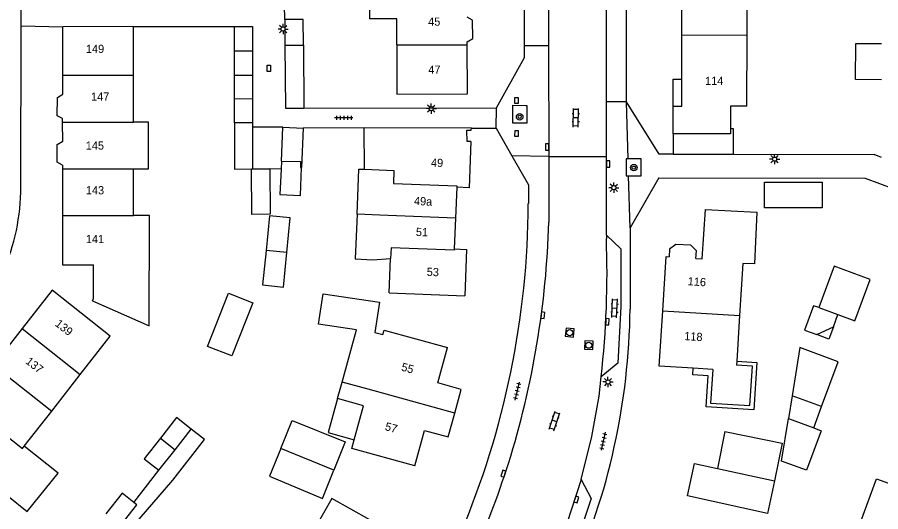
# Model space of a CAD drawing. Extents: x 131000 to 133013, y 393000 to 396501.
# Drawn here: x 131569 to 131674.6, y 395396 to 395456.4 of the extents above; entities that cross this region are included whole.
import ezdxf

# ---------------------------------------------------------------- set-up
doc = ezdxf.new("R2010")
doc.units = 0
for name, color, linetype in [('gg-afsc-erfafscheiding', 7, 'Continuous'), ('gg-anno-huisnummerreeks BGT', 7, 'Continuous'), ('gg-bbg-bijgebouw', 7, 'Continuous'), ('gg-bbg-gedigitaliseerde bebouwing', 7, 'Continuous'), ('gg-bbg-gedigitaliseerde bijgebouw', 7, 'Continuous'), ('gg-bbg-hoofdgebouw', 7, 'Continuous'), ('gg-bbg-luifel en loopbrug', 7, 'Continuous'), ('gg-bbg-tussenscheiding', 7, 'Continuous'), ('gg-knt-verharding', 7, 'Continuous'), ('gg-knt-verharding nz', 7, 'Continuous'), ('gt-grn-weggrens', 7, 'Continuous'), ('gt-symb-boom', 7, 'Continuous'), ('gt-symb-klinker verharding', 7, 'Continuous'), ('gt-symb-kolk', 7, 'Continuous'), ('gt-symb-kolk center center', 7, 'Continuous'), ('gt-symb-lichtmast', 7, 'Continuous'), ('gt-symb-rioolschacht', 7, 'Continuous'), ('gt-symb-tegel verharding', 7, 'Continuous')]:
    doc.layers.add(name, color=color, linetype=linetype)

# ---------------------------------------------------------------- blocks, each defined once
blk = doc.blocks.new('gt0-LMAST')
at = {"layer": 'gt-symb-lichtmast'}
for p, q in [((-0.18, 0.17), (-0.45, 0.44)), ((-0.01, 0.25), (-0.01, 0.62)), ((0.17, 0.17), (0.44, 0.44)), ((-0.26, 0), (-0.63, 0)), ((-0.18, -0.18), (-0.45, -0.45)), ((-0.01, -0.25), (-0.01, -0.63)), ((0.44, -0.45), (0.17, -0.18)), ((0.24, 0), (0.62, 0))]:
    blk.add_line(p, q, dxfattribs=at)
blk.add_circle((-0.01, 0), 0.25, dxfattribs=at)
blk = doc.blocks.new('gt0-TEG1')
at = {"layer": 'gt-symb-tegel verharding'}
for p, q in [((-1.12, 0), (1.12, 0)), ((-0.9, -0.25), (-0.9, 0.25)), ((-0.45, -0.25), (-0.45, 0.25)), ((0, -0.25), (0, 0.25)), ((0.45, -0.25), (0.45, 0.25)), ((0.9, -0.25), (0.9, 0.25))]:
    blk.add_line(p, q, dxfattribs=at)
blk = doc.blocks.new('gt0-KOLK')
at = {"layer": 'gt-symb-kolk'}
blk.add_lwpolyline([(0, 0), (0.37, 0), (0.37, 0.4), (-0.38, 0.4), (-0.38, 0), (0, 0)], dxfattribs=at)
blk = doc.blocks.new('gt0-KL1')
at = {"layer": 'gt-symb-klinker verharding'}
for p, q in [((-1.15, 0.3), (1.15, 0.3)), ((-1, -0.3), (-1, 0.3)), ((-0.5, 0.3), (-0.5, 0.45)), ((0, -0.3), (0, 0.3)), ((0.5, 0.3), (0.5, 0.45)), ((1, -0.3), (1, 0.3)), ((-1.15, -0.3), (1.15, -0.3)), ((-0.5, -0.45), (-0.5, -0.3)), ((0.5, -0.45), (0.5, -0.3))]:
    blk.add_line(p, q, dxfattribs=at)
blk = doc.blocks.new('gt0-RS')
at = {"layer": 'gt-symb-rioolschacht'}
blk.add_lwpolyline([(-0.5, -0.5), (0.5, -0.5), (0.5, 0.5), (-0.5, 0.5)], close=True, dxfattribs=at)
blk.add_circle((0, 0), 0.375, dxfattribs=at)
blk = doc.blocks.new('gt0-KOLKCC')
at = {"layer": 'gt-symb-kolk center center'}
blk.add_lwpolyline([(-0.38, 0.2), (0.38, 0.2), (0.38, -0.2), (-0.38, -0.2)], close=True, dxfattribs=at)
blk = doc.blocks.new('gt0-BOOM')
at = {"layer": 'gt-symb-boom'}
for radius in [0.4, 0.2]:
    blk.add_circle((0, 0), radius, dxfattribs=at)

msp = doc.modelspace()

# ---------------------------------------------------------------- linework, layer by layer
at = {"layer": 'gg-afsc-erfafscheiding'}
for p, q in [((131601.67, 395456.1), (131601.66, 395457.87)), ((131583.16, 395455.24), (131595.51, 395455.24)), ((131611.38, 395442.89), (131603.93, 395442.84)), ((131656.51, 395439.65), (131673.76, 395439.63)), ((131674.65, 395439.23), (131673.76, 395439.63)), ((131601.22, 395437.82), (131599.85, 395437.88)), ((131583.23, 395397.11), (131586.29, 395401.03))]:
    msp.add_line(p, q, dxfattribs=at)
for points in [[(131647.43, 395436.75), (131672.65, 395436.73), (131679.68, 395434.12), (131695.86, 395426.45), (131696.69, 395426.09)], [(131583.86, 395395.04), (131587.98, 395399.81), (131591.86, 395404.78), (131590.23, 395406.07)]]:
    msp.add_lwpolyline(points, dxfattribs=at)
at = {"layer": 'gg-bbg-bijgebouw'}
for p, q in [((131601.67, 395456.1), (131601.7, 395452.96)), ((131595.51, 395455.24), (131597.71, 395455.24)), ((131650.93, 395397.89), (131651.76, 395401.85))]:
    msp.add_line(p, q, dxfattribs=at)
for points in [[(131601.7, 395452.96), (131601.78, 395445.27), (131604.01, 395445.28)], [(131660.36, 395433.09), (131660.36, 395436.24), (131667.4, 395436.24), (131667.39, 395433.09), (131660.36, 395433.09)]]:
    msp.add_lwpolyline(points, dxfattribs=at)
at = {"layer": 'gg-bbg-gedigitaliseerde bebouwing'}
for p, q in [((131583.16, 395449.26), (131583.16, 395455.24)), ((131658.18, 395445.54), (131658.23, 395454.18)), ((131615.37, 395453.01), (131615.37, 395446.98)), ((131583.16, 395443.56), (131583.16, 395449.26)), ((131611.42, 395437.81), (131611.38, 395442.89)), ((131583.17, 395432.17), (131583.16, 395437.87)), ((131614.44, 395422.71), (131614.62, 395426.9)), ((131614.44, 395422.71), (131623.71, 395422.35)), ((131573.17, 395408.25), (131576.66, 395412.73)), ((131608.12, 395409.8), (131608.68, 395411.81)), ((131569.82, 395403.96), (131573.17, 395408.25))]:
    msp.add_line(p, q, dxfattribs=at)
for points in [[(131658.23, 395454.18), (131658.28, 395462.9), (131650.23, 395462.87)], [(131615.37, 395453.01), (131615.37, 395456.19), (131612.08, 395456.19), (131612.07, 395458.72)], [(131583.16, 395437.87), (131585.03, 395437.87), (131585.03, 395443.56), (131583.16, 395443.56)], [(131610.51, 395432.34), (131610.74, 395437.84), (131611.42, 395437.81)], [(131610.51, 395432.34), (131610.28, 395426.85), (131612.45, 395426.73), (131614.62, 395426.9)], [(131578.17, 395421.74), (131585.11, 395418.69), (131585.15, 395432.16), (131583.17, 395432.17)], [(131576.66, 395412.73), (131580.33, 395417.43), (131573.23, 395423.02)], [(131608.68, 395411.81), (131610.45, 395418.2), (131605.81, 395418.88), (131606.38, 395422.6), (131613.27, 395421.58)], [(131654.01, 395413.35), (131653.75, 395409.25), (131658.55, 395408.95), (131658.86, 395413.75), (131656.92, 395413.87)], [(131610.16, 395404.77), (131611.31, 395408.92), (131608.12, 395409.8)], [(131617.59, 395401.58), (131609.87, 395403.71), (131610.16, 395404.77)], [(131567.85, 395397.88), (131570.18, 395396), (131573.96, 395400.67), (131569.82, 395403.96)], [(131672.14, 395394.79), (131674.05, 395399.99), (131676.98, 395398.91), (131678.05, 395401.83)], [(131614.4, 395393.66), (131607.43, 395397.6), (131605.57, 395394.29)]]:
    msp.add_lwpolyline(points, dxfattribs=at)
at = {"layer": 'gg-bbg-gedigitaliseerde bijgebouw'}
for p, q in [((131595.51, 395452.27), (131595.51, 395455.24)), ((131597.71, 395455.24), (131597.71, 395452.27)), ((131595.51, 395452.27), (131597.71, 395452.27)), ((131603.96, 395452.96), (131604.01, 395445.28)), ((131597.71, 395446.4), (131595.51, 395446.39)), ((131595.51, 395443.49), (131595.51, 395446.39)), ((131597.71, 395446.4), (131597.71, 395443.49)), ((131597.71, 395443.49), (131597.71, 395442.94)), ((131597.71, 395442.94), (131597.71, 395437.86)), ((131601.26, 395438.81), (131601.43, 395442.94)), ((131601.43, 395442.94), (131603.93, 395442.84)), ((131603.93, 395442.84), (131603.73, 395438.03)), ((131601.26, 395438.81), (131601.22, 395437.82)), ((131597.71, 395437.86), (131599.85, 395437.88)), ((131599.85, 395437.88), (131599.87, 395432.31)), ((131666.97, 395420.91), (131669.31, 395420.05)), ((131668.76, 395418.56), (131669.31, 395420.05)), ((131666.73, 395417.62), (131668.76, 395418.56)), ((131663.72, 395410.13), (131663.27, 395407.36)), ((131667.32, 395408.81), (131663.72, 395410.13)), ((131666.36, 395406.2), (131667.32, 395408.81)), ((131663.27, 395407.36), (131666.36, 395406.2)), ((131588.26, 395403.55), (131590.23, 395406.07)), ((131655.47, 395405.79), (131654.6, 395401.24)), ((131586.29, 395401.03), (131588.26, 395403.55)), ((131651.76, 395401.85), (131654.6, 395401.24))]:
    msp.add_line(p, q, dxfattribs=at)
for points in [[(131603.96, 395452.96), (131603.94, 395456.11), (131601.67, 395456.1)], [(131595.51, 395443.49), (131595.51, 395437.84), (131597.62, 395437.86)], [(131599.87, 395432.31), (131597.65, 395432.3), (131597.62, 395437.86)], [(131601.22, 395437.82), (131601.09, 395434.73), (131603.59, 395434.62), (131603.73, 395438.03)], [(131601.93, 395427.64), (131602.34, 395431.86), (131599.81, 395432.11), (131599.38, 395427.89)], [(131599.38, 395427.89), (131598.96, 395423.68), (131601.52, 395423.4), (131601.93, 395427.64)], [(131666.97, 395420.91), (131666.33, 395421.14), (131665.24, 395418.17), (131666.73, 395417.62)], [(131590.23, 395406.07), (131588.44, 395407.49), (131586.46, 395404.97)], [(131601.19, 395403.69), (131602.59, 395407.11), (131609.06, 395404.49), (131607.67, 395401.04)], [(131586.46, 395404.97), (131584.49, 395402.44), (131586.29, 395401.03)], [(131655.47, 395405.79), (131662.5, 395404.34), (131661.58, 395399.73)], [(131601.19, 395403.69), (131599.8, 395400.3), (131606.29, 395397.6), (131607.67, 395401.04)], [(131661.58, 395399.73), (131660.72, 395395.77), (131650.93, 395397.89)], [(131583.23, 395397.11), (131581.79, 395398.22), (131579.81, 395395.7)], [(131581.61, 395394.31), (131583.59, 395396.83), (131583.23, 395397.11)]]:
    msp.add_lwpolyline(points, dxfattribs=at)
at = {"layer": 'gg-bbg-hoofdgebouw'}
for p, q in [((131650.23, 395454.16), (131650.23, 395462.87)), ((131583.16, 395455.24), (131574.52, 395455.23)), ((131574.53, 395449.26), (131574.52, 395455.23)), ((131623.99, 395453.03), (131623.99, 395453.4)), ((131650.23, 395448.82), (131650.23, 395454.16)), ((131649.18, 395442.15), (131649.18, 395445.53)), ((131624.49, 395442.82), (131611.38, 395442.89)), ((131574.51, 395438.31), (131574.51, 395437.86)), ((131574.51, 395437.86), (131574.51, 395432.16)), ((131622.72, 395435.62), (131622.57, 395431.85)), ((131622.57, 395431.85), (131622.41, 395428.08)), ((131647.89, 395420.5), (131648.31, 395427.15)), ((131648.31, 395427.15), (131648.67, 395427.13)), ((131651.96, 395426.92), (131652.71, 395426.87)), ((131657.71, 395426.3), (131657.3, 395419.94)), ((131573.23, 395423.02), (131569.56, 395418.35)), ((131647.46, 395413.76), (131647.89, 395420.5)), ((131657.3, 395419.94), (131656.95, 395414.37)), ((131569.56, 395418.35), (131566.05, 395413.87)), ((131656.95, 395414.37), (131656.92, 395413.87)), ((131651.63, 395413.5), (131647.46, 395413.76)), ((131654.01, 395413.35), (131651.63, 395413.5))]:
    msp.add_line(p, q, dxfattribs=at)
for points in [[(131623.99, 395453.4), (131624.66, 395453.8), (131624.64, 395456.02), (131623.98, 395456.41)], [(131615.37, 395446.98), (131624.02, 395447.01), (131623.99, 395453.03)], [(131574.51, 395443.56), (131574.51, 395444.01), (131573.86, 395444.36), (131573.88, 395446.58), (131574.54, 395446.98), (131574.53, 395449.26)], [(131649.18, 395445.53), (131650.23, 395445.52), (131650.23, 395448.82)], [(131658.18, 395445.54), (131656.18, 395445.54), (131656.18, 395442.8)], [(131574.51, 395438.31), (131573.86, 395438.7), (131573.85, 395440.85), (131574.52, 395441.23), (131574.51, 395443.56)], [(131624.44, 395441.2), (131623.96, 395441.22), (131623.92, 395442.59), (131624.48, 395442.6), (131624.49, 395442.82)], [(131656.18, 395442.8), (131656.18, 395442.16), (131649.18, 395442.15)], [(131624.44, 395441.2), (131624.23, 395435.56), (131622.72, 395435.62)], [(131652.71, 395426.87), (131653.11, 395432.9), (131659.4, 395432.58), (131659.11, 395426.25), (131657.71, 395426.3)], [(131574.51, 395432.16), (131574.51, 395426.15), (131578.27, 395426.15)], [(131622.41, 395428.08), (131623.91, 395428.02), (131623.71, 395422.35)], [(131651.96, 395426.92), (131652.02, 395427.83), (131651.34, 395428.52), (131649.49, 395428.64), (131648.73, 395428.04), (131648.67, 395427.13)], [(131578.17, 395421.74), (131578.25, 395421.93), (131578.29, 395421.93), (131578.27, 395425.5), (131578.27, 395426.15)], [(131613.27, 395421.58), (131612.7, 395417.86), (131613.67, 395417.61), (131613.82, 395418.17), (131621.57, 395416.03)], [(131622.47, 395408.02), (131623.26, 395410.9), (131620.38, 395411.7), (131621.57, 395416.03)], [(131617.59, 395401.58), (131618.78, 395405.89), (131621.67, 395405.12), (131622.47, 395408.02)]]:
    msp.add_lwpolyline(points, dxfattribs=at)
at = {"layer": 'gg-bbg-luifel en loopbrug'}
for p, q in [((131595.51, 395449.29), (131595.51, 395452.27)), ((131597.71, 395452.27), (131597.71, 395449.3)), ((131595.51, 395449.29), (131597.71, 395449.3)), ((131595.51, 395446.39), (131595.51, 395449.29)), ((131597.71, 395449.3), (131597.71, 395446.4)), ((131649.18, 395442.15), (131649.19, 395439.66)), ((131649.19, 395439.66), (131656.51, 395439.65))]:
    msp.add_line(p, q, dxfattribs=at)
for points in [[(131674.65, 395448.76), (131671.48, 395448.78), (131671.5, 395453.18), (131674.65, 395453.16)], [(131649.18, 395445.53), (131649.17, 395448.82), (131650.23, 395448.82)], [(131656.18, 395442.8), (131656.5, 395442.8), (131656.51, 395439.65)], [(131669.31, 395420.05), (131671.38, 395419.29), (131673.25, 395424.36), (131668.84, 395425.98), (131666.97, 395420.91)], [(131597.78, 395421.51), (131595.22, 395415), (131592.24, 395416.17), (131594.81, 395422.68), (131597.78, 395421.51)], [(131668.76, 395418.56), (131668.21, 395417.07), (131666.73, 395417.62)], [(131667.32, 395408.81), (131669.33, 395414.3), (131664.67, 395416.03), (131663.72, 395410.13)], [(131656.95, 395414.37), (131659.39, 395414.21), (131659.02, 395408.42), (131653.22, 395408.79), (131653.46, 395412.57), (131651.58, 395412.69), (131651.63, 395413.5)], [(131608.12, 395409.8), (131606.98, 395405.65), (131610.16, 395404.77)], [(131666.36, 395406.2), (131667.27, 395405.86), (131665.46, 395401.03), (131662.42, 395402.16), (131663.27, 395407.36)]]:
    msp.add_lwpolyline(points, dxfattribs=at)
at = {"layer": 'gg-bbg-tussenscheiding'}
for p, q in [((131658.23, 395454.18), (131650.23, 395454.16)), ((131601.7, 395452.96), (131603.96, 395452.96)), ((131615.37, 395453.01), (131623.99, 395453.03)), ((131583.16, 395449.26), (131574.53, 395449.26)), ((131574.51, 395443.56), (131583.16, 395443.56)), ((131597.71, 395443.49), (131595.51, 395443.49)), ((131574.51, 395437.86), (131583.16, 395437.87)), ((131597.62, 395437.86), (131597.71, 395437.86)), ((131574.51, 395432.16), (131583.17, 395432.17)), ((131601.93, 395427.64), (131599.38, 395427.89)), ((131647.89, 395420.5), (131657.3, 395419.94)), ((131569.56, 395418.35), (131576.66, 395412.73)), ((131566.05, 395413.87), (131573.17, 395408.25)), ((131586.46, 395404.97), (131588.26, 395403.55)), ((131607.67, 395401.04), (131601.19, 395403.69)), ((131654.6, 395401.24), (131661.58, 395399.73))]:
    msp.add_line(p, q, dxfattribs=at)
for points in [[(131601.26, 395438.81), (131603.61, 395438.75), (131603.6, 395438.03), (131603.73, 395438.03)], [(131611.42, 395437.81), (131615.02, 395437.68), (131614.96, 395436.08), (131622.73, 395435.78), (131622.72, 395435.62)], [(131622.57, 395431.85), (131613.32, 395432.2), (131610.51, 395432.34)], [(131622.41, 395428.08), (131622.41, 395427.91), (131614.68, 395428.2), (131614.62, 395426.9)], [(131622.47, 395408.02), (131611.86, 395410.95), (131608.68, 395411.81)], [(131562.48, 395409.32), (131569.62, 395403.71), (131569.82, 395403.96)]]:
    msp.add_lwpolyline(points, dxfattribs=at)
at = {"layer": 'gg-knt-verharding'}
for p, q in [((131633.94, 395457.47), (131633.94, 395452.9)), ((131569.4, 395435.67), (131569.43, 395455.32)), ((131569.43, 395455.32), (131574.52, 395455.23)), ((131633.94, 395452.9), (131633.95, 395439.39)), ((131641.01, 395439.38), (131641.01, 395446.04)), ((131604.01, 395445.28), (131627.58, 395445.33)), ((131624.49, 395442.82), (131627.53, 395442.85)), ((131627.53, 395442.85), (131629.45, 395439.46)), ((131633.95, 395439.39), (131633.96, 395431.36)), ((131641.01, 395429.77), (131641.01, 395439.38)), ((131647.43, 395436.75), (131643.9, 395430.64)), ((131643.9, 395430.64), (131643.9, 395420.71)), ((131641.01, 395429.77), (131641.01, 395429.35))]:
    msp.add_line(p, q, dxfattribs=at)
for points in [[(131643.47, 395446.04), (131643.52, 395500), (131644.28, 395542.51)], [(131641.01, 395446.04), (131641, 395502.15), (131641.58, 395536.84)], [(131631, 395452.91), (131631.02, 395481.14), (131630.87, 395508.2)], [(131627.58, 395445.33), (131631, 395451.45), (131631, 395452.91)], [(131649.19, 395439.66), (131647.44, 395439.67), (131643.47, 395446.04)], [(131631.17, 395445.61), (131631.29, 395445.61), (131631.29, 395443.43), (131629.58, 395443.45), (131629.56, 395445.63), (131631.17, 395445.61)], [(131629.45, 395439.46), (131631.47, 395435.89), (131631.46, 395433.64)], [(131643.66, 395439.08), (131643.42, 395439.08), (131643.41, 395437.03), (131643.72, 395437.03)], [(131643.72, 395437.03), (131645.25, 395437.02), (131645.26, 395439.07), (131643.66, 395439.08)], [(131641.01, 395429.77), (131642.76, 395428.09), (131642.77, 395421.04), (131642.4, 395414.12), (131640.38, 395412.47)], [(131637.93, 395399.92), (131639.22, 395405.14), (131640.12, 395410.1), (131640.38, 395412.47)], [(131637.93, 395399.92), (131639.14, 395397.59), (131637.88, 395393.8), (131636.48, 395390.26), (131634.06, 395389.11)]]:
    msp.add_lwpolyline(points, dxfattribs=at)
for centre, radius, start, end in [((131543.36, 395435.71), 26.05, 336.276, 359.9184), ((131527.13, 395434.06), 104.33, 336.9589, 359.7704), ((131524.74, 395434.48), 109.27, 342.6374, 358.3623), ((131561.37, 395421.67), 82.54, 335.8082, 359.3333), ((131528.92, 395433.26), 104.9, 328.6833, 342.5901)]:
    msp.add_arc(centre, radius, start, end, dxfattribs=at)
at = {"layer": 'gg-knt-verharding nz'}
for p, q in [((131633.94, 395452.9), (131631, 395452.91)), ((131627.53, 395442.85), (131627.58, 395445.33)), ((131633.95, 395439.39), (131629.45, 395439.46))]:
    msp.add_line(p, q, dxfattribs=at)
msp.add_lwpolyline([(131637.93, 395399.92), (131636.17, 395394.51), (131634.06, 395389.11)], dxfattribs=at)
msp.add_arc((131525.8, 395425.2), 115.28, 353.658, 2.0599, dxfattribs=at)
at = {"layer": 'gt-grn-weggrens'}
for p, q in [((131569.43, 395455.32), (131569.44, 395457.78)), ((131643.47, 395446.04), (131641.01, 395446.04)), ((131643.66, 395439.08), (131643.47, 395446.04)), ((131601.43, 395442.94), (131597.71, 395442.94)), ((131633.95, 395439.39), (131641.01, 395439.38)), ((131643.9, 395430.64), (131643.72, 395437.03))]:
    msp.add_line(p, q, dxfattribs=at)

# ---------------------------------------------------------------- block references
at = {"layer": 'gt-symb-boom', "rotation": -8.27589282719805}
msp.add_blockref('gt0-BOOM', (131630.4, 395444.23), dxfattribs=at)
at = {"layer": 'gt-symb-boom'}
msp.add_blockref('gt0-BOOM', (131644.35, 395438.01), dxfattribs=at)
at = {"layer": 'gt-symb-klinker verharding'}
for p, rotation in [((131637.27, 395444.1), 89.48435190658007), ((131642.01, 395420.83), 87.36361809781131), ((131634.66, 395407.05), 72.36228444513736)]:
    msp.add_blockref('gt0-KL1', p, dxfattribs=dict(at, rotation=rotation))
at = {"layer": 'gt-symb-kolk'}
for p, rotation in [((131633.95, 395440.53), 90.0572957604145), ((131641.01, 395438.45), -89.6562294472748), ((131633.04, 395420), -97.53025334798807), ((131640.92, 395419.18), -93.03686894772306), ((131628.6, 395400.57), 72.3076991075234), ((131637.15, 395397.52), -107.7643233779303)]:
    msp.add_blockref('gt0-KOLK', p, dxfattribs=dict(at, rotation=rotation))
at = {"layer": 'gt-symb-kolk center center'}
for p, rotation in [((131599.71, 395450.14), 90), ((131630.01, 395446.22), 89.73369759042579), ((131630.03, 395442.18), -90.78283487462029)]:
    msp.add_blockref('gt0-KOLKCC', p, dxfattribs=dict(at, rotation=rotation))
at = {"layer": 'gt-symb-lichtmast'}
for p in [(131601.48, 395454.95), (131619.59, 395445.22), (131661.58, 395439.05), (131641.92, 395435.56), (131641.21, 395411.82)]:
    msp.add_blockref('gt0-LMAST', p, dxfattribs=at)
at = {"layer": 'gt-symb-rioolschacht'}
for p, rotation in [((131636.52, 395417.85), 84.1469086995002), ((131638.85, 395416.31), 87.53533664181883)]:
    msp.add_blockref('gt0-RS', p, dxfattribs=dict(at, rotation=rotation))
at = {"layer": 'gt-symb-tegel verharding'}
for p, rotation in [((131608.89, 395444.11), -179.94270423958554), ((131630.11, 395410.71), 77.06118937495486), ((131640.63, 395404.58), -102.64685349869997)]:
    msp.add_blockref('gt0-TEG1', p, dxfattribs=dict(at, rotation=rotation))

# ---------------------------------------------------------------- texts
at = {"layer": 'gg-anno-huisnummerreeks BGT'}
for s, rotation, p in [('45', 0.2, (131619.21, 395455.35)), ('149', 0.2, (131577.36, 395452.02)), ('47', 0.2, (131619.23, 395449.48)), ('147', 0.1, (131577.99, 395446.19)), ('49', 357.8, (131619.54, 395438.13)), ('49a', 357.6, (131617.46, 395433.45)), ('51', 357.6, (131617.69, 395429.67)), ('53', 358, (131619.02, 395424.79)), ('116', 356.3, (131650.93, 395423.65)), ('139', 321.9, (131573.5, 395418.77)), ('118', 356.3, (131650.5, 395416.95)), ('137', 321.9, (131569.89, 395414.18)), ('55', 344.7, (131615.85, 395413.23)), ('57', 344.6, (131613.85, 395405.96))]:
    msp.add_text(s, height=1, rotation=rotation, dxfattribs=at).set_placement(p)
for s, p in [('114', (131653.07, 395448.11)), ('145', (131577.34, 395440.21)), ('143', (131577.35, 395434.75)), ('141', (131577.35, 395428.79))]:
    msp.add_text(s, height=1, dxfattribs=at).set_placement(p)

doc.saveas('drawing.dxf')
